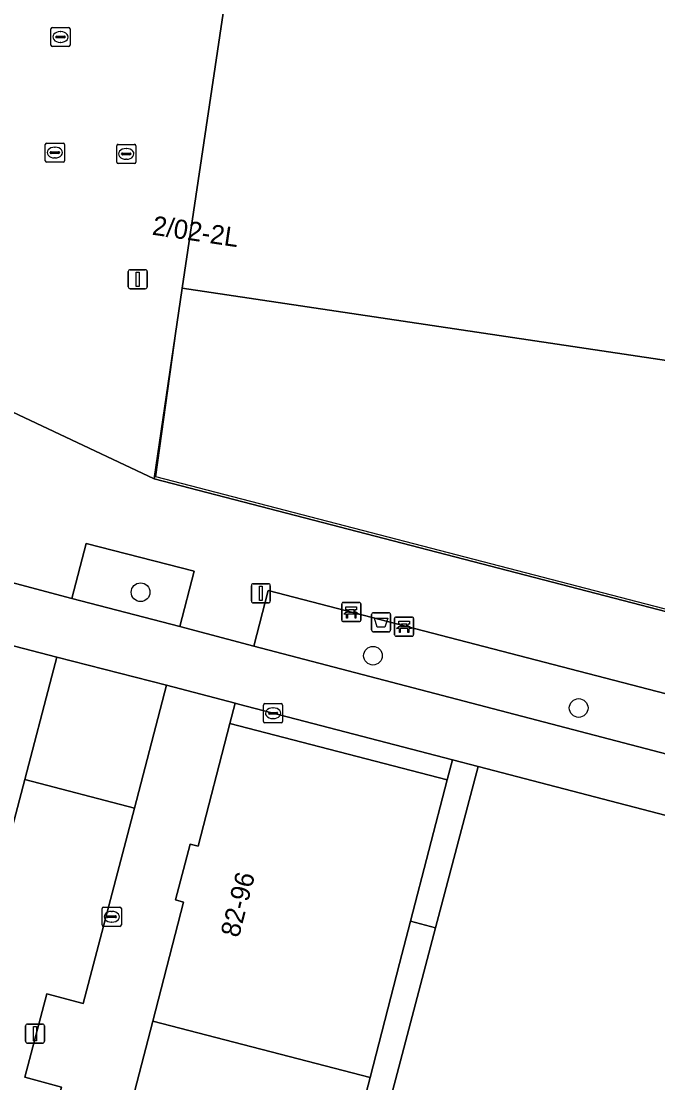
# Model space of a CAD drawing. Extents: x 163683 to 164494, y 382709 to 383872.
# Drawn here: x 164160.7 to 164193.9, y 383225.7 to 383281.1 of the extents above; entities that cross this region are included whole.
import ezdxf

# ---------------------------------------------------------------- set-up
doc = ezdxf.new("R2010")
doc.units = 0
for name, color, linetype in [('IMGEO_Afvalbak', 7, 'Continuous'), ('IMGEO_Bank', 7, 'Continuous'), ('IMGEO_Boom', 7, 'Continuous'), ('IMGEO_Brandkraan', 7, 'Continuous'), ('IMGEO_Erf', 7, 'Continuous'), ('IMGEO_Groenvoorziening', 7, 'Continuous'), ('IMGEO_Hek', 7, 'Continuous'), ('IMGEO_Kolk', 7, 'Continuous'), ('IMGEO_Lichtmast', 7, 'Continuous'), ('IMGEO_Pand', 7, 'Continuous'), ('IMGEO_Pand_nummerreeks', 7, 'Continuous'), ('IMGEO_Rijbaan_lokaal_open', 7, 'Continuous'), ('IMGEO_Voetpad_op_trap', 7, 'Continuous'), ('IMGEO_Voetpad_open', 7, 'Continuous')]:
    doc.layers.add(name, color=color, linetype=linetype)

msp = doc.modelspace()

# ---------------------------------------------------------------- linework, layer by layer
at = {"layer": 'IMGEO_Afvalbak'}
for p, q in [((164178.979, 383249.325), (164178.979, 383250.125)), ((164178.979, 383250.125), (164178.979, 383249.325)), ((164179.079, 383250.225), (164179.869, 383250.225)), ((164179.869, 383250.225), (164179.079, 383250.225)), ((164179.969, 383250.125), (164179.969, 383249.325)), ((164179.969, 383249.325), (164179.969, 383250.125)), ((164179.869, 383249.225), (164179.079, 383249.225)), ((164179.079, 383249.225), (164179.869, 383249.225))]:
    msp.add_line(p, q, dxfattribs=at)
msp.add_lwpolyline([(164179.122, 383249.939), (164179.826, 383249.939), (164179.677, 383249.469), (164179.271, 383249.469), (164179.122, 383249.939)], dxfattribs=at)
for centre, start, end in [((164179.079, 383250.125), 90, 180), ((164179.079, 383250.125), 90, 180), ((164179.869, 383250.125), 0, 90), ((164179.869, 383250.125), 360, 90), ((164179.079, 383249.325), 180, 270), ((164179.079, 383249.325), 180, 270), ((164179.869, 383249.325), 270, 0), ((164179.869, 383249.325), 270, 0)]:
    msp.add_arc(centre, 0.1, start, end, dxfattribs=at)
at = {"layer": 'IMGEO_Bank'}
for p, q in [((164177.414, 383249.835), (164177.414, 383250.676)), ((164177.414, 383250.676), (164177.414, 383249.835)), ((164177.489, 383250.76), (164178.33, 383250.76)), ((164178.33, 383250.76), (164177.489, 383250.76)), ((164177.723, 383250.266), (164177.723, 383250.372)), ((164177.767, 383250.372), (164177.767, 383250.266)), ((164178.055, 383250.378), (164177.773, 383250.378)), ((164178.061, 383250.266), (164178.061, 383250.372)), ((164178.105, 383250.372), (164178.105, 383250.266)), ((164178.414, 383250.685), (164178.414, 383249.844)), ((164178.414, 383249.844), (164178.414, 383250.685)), ((164178.339, 383249.76), (164177.498, 383249.76)), ((164177.498, 383249.76), (164178.339, 383249.76)), ((164178.111, 383250.158), (164177.718, 383250.158)), ((164177.773, 383250.26), (164178.055, 383250.26)), ((164180.177, 383249.076), (164180.177, 383249.917)), ((164180.177, 383249.917), (164180.177, 383249.076)), ((164180.252, 383250.001), (164181.093, 383250.001)), ((164181.093, 383250.001), (164180.252, 383250.001)), ((164181.177, 383249.926), (164181.177, 383249.085)), ((164181.177, 383249.085), (164181.177, 383249.926)), ((164180.874, 383249.399), (164180.481, 383249.399)), ((164180.486, 383249.507), (164180.486, 383249.613)), ((164180.53, 383249.613), (164180.53, 383249.507)), ((164180.818, 383249.619), (164180.536, 383249.619)), ((164180.536, 383249.501), (164180.818, 383249.501)), ((164180.824, 383249.507), (164180.824, 383249.613)), ((164180.868, 383249.613), (164180.868, 383249.507)), ((164181.102, 383249.001), (164180.261, 383249.001)), ((164180.261, 383249.001), (164181.102, 383249.001))]:
    msp.add_line(p, q, dxfattribs=at)
for points in [[(164177.717, 383250.378), (164177.631, 383250.378), (164177.631, 383250.539), (164178.194, 383250.539), (164178.194, 383250.378), (164178.111, 383250.378)], [(164177.661, 383250.158), (164177.519, 383250.158), (164177.631, 383250.26), (164177.717, 383250.26)], [(164177.711, 383250.151), (164177.711, 383249.944), (164177.668, 383249.944), (164177.668, 383250.151)], [(164178.111, 383250.26), (164178.194, 383250.26), (164178.306, 383250.158), (164178.167, 383250.158)], [(164178.161, 383250.151), (164178.161, 383249.944), (164178.117, 383249.944), (164178.117, 383250.151)], [(164180.48, 383249.619), (164180.394, 383249.619), (164180.394, 383249.78), (164180.957, 383249.78), (164180.957, 383249.619), (164180.874, 383249.619)], [(164180.424, 383249.399), (164180.282, 383249.399), (164180.394, 383249.501), (164180.48, 383249.501)], [(164180.474, 383249.392), (164180.474, 383249.185), (164180.431, 383249.185), (164180.431, 383249.392)], [(164180.874, 383249.501), (164180.957, 383249.501), (164181.069, 383249.399), (164180.93, 383249.399)], [(164180.924, 383249.392), (164180.924, 383249.185), (164180.88, 383249.185), (164180.88, 383249.392)]]:
    msp.add_lwpolyline(points, dxfattribs=at)
for centre, radius, start, end in [((164177.492, 383250.682), 0.0779, 92.4484, 184.2845), ((164177.492, 383250.682), 0.0779, 92.4484, 184.2845), ((164177.716, 383250.371), 0.00671, 2.8957, 87.1043), ((164177.773, 383250.371), 0.00671, 92.8957, 177.1043), ((164178.055, 383250.371), 0.00671, 2.8957, 87.1043), ((164178.112, 383250.371), 0.00671, 92.8957, 177.1043), ((164178.336, 383250.682), 0.0779, 2.4484, 94.2845), ((164178.336, 383250.682), 0.0779, 2.4484, 94.2845), ((164177.492, 383249.838), 0.0779, 182.4484, 274.2845), ((164177.492, 383249.838), 0.0779, 182.4484, 274.2845), ((164177.661, 383250.151), 0.00671, 2.8957, 87.1043), ((164177.718, 383250.151), 0.00671, 92.8957, 177.1043), ((164177.716, 383250.267), 0.00671, 272.8957, 357.1043), ((164177.773, 383250.267), 0.00671, 182.8957, 267.1043), ((164178.055, 383250.267), 0.00671, 272.8957, 357.1043), ((164178.112, 383250.267), 0.00671, 182.8957, 267.1043), ((164178.11, 383250.151), 0.00671, 2.8957, 87.1043), ((164178.167, 383250.151), 0.00671, 92.8957, 177.1043), ((164178.336, 383249.838), 0.0779, 272.4484, 4.2845), ((164178.336, 383249.838), 0.0779, 272.4484, 4.2845), ((164180.255, 383249.923), 0.0779, 92.4484, 184.2845), ((164180.255, 383249.923), 0.0779, 92.4484, 184.2845), ((164181.099, 383249.923), 0.0779, 2.4484, 94.2845), ((164181.099, 383249.923), 0.0779, 2.4484, 94.2845), ((164180.424, 383249.392), 0.00671, 2.8957, 87.1043), ((164180.481, 383249.392), 0.00671, 92.8957, 177.1043), ((164180.479, 383249.612), 0.00671, 2.8957, 87.1043), ((164180.479, 383249.508), 0.00671, 272.8957, 357.1043), ((164180.536, 383249.612), 0.00671, 92.8957, 177.1043), ((164180.536, 383249.508), 0.00671, 182.8957, 267.1043), ((164180.818, 383249.612), 0.00671, 2.8957, 87.1043), ((164180.818, 383249.508), 0.00671, 272.8957, 357.1043), ((164180.875, 383249.612), 0.00671, 92.8957, 177.1043), ((164180.875, 383249.508), 0.00671, 182.8957, 267.1043), ((164180.873, 383249.392), 0.00671, 2.8957, 87.1043), ((164180.93, 383249.392), 0.00671, 92.8957, 177.1043), ((164180.255, 383249.079), 0.0779, 182.4484, 274.2845), ((164180.255, 383249.079), 0.0779, 182.4484, 274.2845), ((164181.099, 383249.079), 0.0779, 272.4484, 4.2845), ((164181.099, 383249.079), 0.0779, 272.4484, 4.2845)]:
    msp.add_arc(centre, radius, start, end, dxfattribs=at)
at = {"layer": 'IMGEO_Boom'}
for centre in [(164166.896, 383251.297), (164179.05, 383247.979), (164189.809, 383245.245)]:
    msp.add_circle(centre, 0.489, dxfattribs=at)
at = {"layer": 'IMGEO_Brandkraan'}
for p, q in [((164165.719, 383274.712), (164166.571, 383274.712)), ((164165.644, 383273.786), (164165.644, 383274.638)), ((164165.903, 383274.206), (164165.903, 383274.218)), ((164166.341, 383274.169), (164165.943, 383274.169)), ((164165.946, 383274.255), (164166.344, 383274.255)), ((164166.132, 383274.492), (164166.157, 383274.492)), ((164166.387, 383274.218), (164166.387, 383274.206)), ((164166.645, 383274.638), (164166.645, 383273.786)), ((164166.571, 383273.712), (164165.719, 383273.712)), ((164166.155, 383273.932), (164166.13, 383273.932))]:
    msp.add_line(p, q, dxfattribs=at)
for points in [[(164165.719, 383274.712), (164166.571, 383274.712)], [(164165.644, 383273.786), (164165.644, 383274.638)], [(164166.645, 383274.638), (164166.645, 383273.786)], [(164166.571, 383273.712), (164165.719, 383273.712)]]:
    msp.add_lwpolyline(points, dxfattribs=at)
for centre, radius, start, end in [((164165.721, 383274.636), 0.0765, 91.552, 178.448), ((164165.721, 383274.636), 0.0765, 91.552, 178.448), ((164166.569, 383274.636), 0.0765, 1.552, 88.448), ((164166.569, 383274.636), 0.0765, 1.552, 88.448), ((164165.943, 383274.215), 0.0403, 85.8775, 175.7526), ((164165.94, 383274.205), 0.0366, 178.938, 274.7102), ((164166.344, 383274.212), 0.043, 264.8664, 352.4533), ((164166.348, 383274.217), 0.0386, 1.7309, 96.639), ((164165.721, 383273.788), 0.0765, 181.552, 268.448), ((164165.721, 383273.788), 0.0765, 181.552, 268.448), ((164166.569, 383273.788), 0.0765, 271.552, 358.448), ((164166.569, 383273.788), 0.0765, 271.552, 358.448)]:
    msp.add_arc(centre, radius, start, end, dxfattribs=at)
for centre, major_axis, ratio, start_param, end_param in [((164166.131, 383274.212), (-0.387, 0.002), 0.722429, 4.712389, 7.853982), ((164166.156, 383274.212), (-0.39, 0.002), 0.717154, 1.570796, 4.712389)]:
    msp.add_ellipse(centre, major_axis=major_axis, ratio=ratio, start_param=start_param, end_param=end_param, dxfattribs=at)
at = {"layer": 'IMGEO_Erf'}
msp.add_lwpolyline([(164236.464, 383261.459), (164235.928, 383263.381), (164231.096, 383262.034), (164231.651, 383260.087), (164226.404, 383258.636), (164169.075, 383267.189), (164167.597, 383257.227), (164218.957, 383243.908), (164218.984, 383244.014), (164219.471, 383245.875), (164229.828, 383243.204), (164229.299, 383241.226), (164234.131, 383239.946), (164234.665, 383241.844), (164251.13, 383240.703), (164249.919, 383235.98), (164249.893, 383235.878), (164264.185, 383232.189), (164270.939, 383236.414), (164272.792, 383237.573), (164281.317, 383242.905), (164278.847, 383251.925), (164257.984, 383248.406), (164240.908, 383245.525)], close=True, dxfattribs=at)
at = {"layer": 'IMGEO_Groenvoorziening'}
for points in [[(164168.945, 383249.5), (164169.701, 383252.396), (164164.048, 383253.848), (164163.294, 383250.964)], [(164213.023, 383237.975), (164213.794, 383240.946), (164173.566, 383251.389), (164172.813, 383248.485)], [(164162.249, 383246.911), (164160.833, 383241.512), (164166.572, 383240.009), (164168.256, 383246.436), (164162.51, 383247.908)], [(164172.013, 383245.445), (164171.842, 383245.49), (164171.568, 383244.434), (164182.93, 383241.488), (164183.201, 383242.531)], [(164211.56, 383234.158), (164211.902, 383235.056), (164184.544, 383242.181), (164182.325, 383233.76), (164178.067, 383217.602), (164176.82, 383217.925), (164176.086, 383215.093), (164178.697, 383214.405), (164180.721, 383213.871), (164201.717, 383208.336), (164202.06, 383209.236)], [(164161.999, 383230.304), (164163.898, 383229.799), (164166.572, 383240.009), (164160.833, 383241.512), (164155.374, 383220.693), (164159.923, 383214.583), (164162.755, 383225.429), (164160.846, 383225.945)]]:
    msp.add_lwpolyline(points, close=True, dxfattribs=at)
at = {"layer": 'IMGEO_Hek'}
for points in [[(164167.693, 383257.325), (164169.075, 383267.189)], [(164218.984, 383244.014), (164167.693, 383257.325)]]:
    msp.add_lwpolyline(points, dxfattribs=at)
at = {"layer": 'IMGEO_Kolk'}
for p, q in [((164162.279, 383280.824), (164163.131, 383280.824)), ((164162.204, 383279.898), (164162.204, 383280.75)), ((164162.463, 383280.318), (164162.463, 383280.33)), ((164162.901, 383280.281), (164162.503, 383280.281)), ((164162.506, 383280.367), (164162.904, 383280.367)), ((164162.692, 383280.604), (164162.717, 383280.604)), ((164162.947, 383280.33), (164162.947, 383280.318)), ((164163.205, 383280.75), (164163.205, 383279.898)), ((164163.131, 383279.824), (164162.279, 383279.824)), ((164162.715, 383280.044), (164162.69, 383280.044)), ((164161.91, 383273.854), (164161.91, 383274.706)), ((164161.985, 383274.78), (164162.837, 383274.78)), ((164162.911, 383274.706), (164162.911, 383273.854)), ((164162.169, 383274.274), (164162.169, 383274.286)), ((164162.607, 383274.237), (164162.209, 383274.237)), ((164162.212, 383274.323), (164162.61, 383274.323)), ((164162.398, 383274.56), (164162.423, 383274.56)), ((164162.653, 383274.286), (164162.653, 383274.274)), ((164162.837, 383273.78), (164161.985, 383273.78)), ((164162.421, 383274), (164162.396, 383274)), ((164173.324, 383244.546), (164173.324, 383245.398)), ((164173.399, 383245.472), (164174.251, 383245.472)), ((164174.325, 383245.398), (164174.325, 383244.546)), ((164173.583, 383244.966), (164173.583, 383244.978)), ((164174.021, 383244.929), (164173.623, 383244.929)), ((164173.626, 383245.015), (164174.024, 383245.015)), ((164173.812, 383245.252), (164173.837, 383245.252)), ((164174.067, 383244.978), (164174.067, 383244.966)), ((164174.251, 383244.472), (164173.399, 383244.472)), ((164173.835, 383244.692), (164173.81, 383244.692)), ((164164.888, 383233.904), (164164.888, 383234.756)), ((164164.963, 383234.83), (164165.815, 383234.83)), ((164165.889, 383234.756), (164165.889, 383233.904)), ((164165.147, 383234.324), (164165.147, 383234.336)), ((164165.585, 383234.287), (164165.187, 383234.287)), ((164165.19, 383234.373), (164165.588, 383234.373)), ((164165.376, 383234.61), (164165.401, 383234.61)), ((164165.631, 383234.336), (164165.631, 383234.324)), ((164165.815, 383233.83), (164164.963, 383233.83)), ((164165.399, 383234.05), (164165.374, 383234.05))]:
    msp.add_line(p, q, dxfattribs=at)
for points in [[(164162.279, 383280.824), (164163.131, 383280.824)], [(164162.204, 383279.898), (164162.204, 383280.75)], [(164163.205, 383280.75), (164163.205, 383279.898)], [(164163.131, 383279.824), (164162.279, 383279.824)], [(164161.91, 383273.854), (164161.91, 383274.706)], [(164161.985, 383274.78), (164162.837, 383274.78)], [(164162.911, 383274.706), (164162.911, 383273.854)], [(164162.837, 383273.78), (164161.985, 383273.78)], [(164173.324, 383244.546), (164173.324, 383245.398)], [(164173.399, 383245.472), (164174.251, 383245.472)], [(164174.325, 383245.398), (164174.325, 383244.546)], [(164174.251, 383244.472), (164173.399, 383244.472)], [(164164.888, 383233.904), (164164.888, 383234.756)], [(164164.963, 383234.83), (164165.815, 383234.83)], [(164165.889, 383234.756), (164165.889, 383233.904)], [(164165.815, 383233.83), (164164.963, 383233.83)]]:
    msp.add_lwpolyline(points, dxfattribs=at)
for centre, radius, start, end in [((164162.281, 383280.748), 0.0765, 91.552, 178.448), ((164162.281, 383280.748), 0.0765, 91.552, 178.448), ((164163.129, 383280.748), 0.0765, 1.552, 88.448), ((164163.129, 383280.748), 0.0765, 1.552, 88.448), ((164162.503, 383280.327), 0.0403, 85.8775, 175.7526), ((164162.5, 383280.317), 0.0366, 178.938, 274.7102), ((164162.904, 383280.324), 0.043, 264.8664, 352.4533), ((164162.908, 383280.329), 0.0386, 1.7309, 96.639), ((164162.281, 383279.9), 0.0765, 181.552, 268.448), ((164162.281, 383279.9), 0.0765, 181.552, 268.448), ((164163.129, 383279.9), 0.0765, 271.552, 358.448), ((164163.129, 383279.9), 0.0765, 271.552, 358.448), ((164161.987, 383274.704), 0.0765, 91.552, 178.448), ((164161.987, 383274.704), 0.0765, 91.552, 178.448), ((164162.835, 383274.704), 0.0765, 1.552, 88.448), ((164162.835, 383274.704), 0.0765, 1.552, 88.448), ((164162.209, 383274.283), 0.0403, 85.8775, 175.7526), ((164162.206, 383274.273), 0.0366, 178.938, 274.7102), ((164162.61, 383274.28), 0.043, 264.8664, 352.4533), ((164162.614, 383274.285), 0.0386, 1.7309, 96.639), ((164161.987, 383273.856), 0.0765, 181.552, 268.448), ((164161.987, 383273.856), 0.0765, 181.552, 268.448), ((164162.835, 383273.856), 0.0765, 271.552, 358.448), ((164162.835, 383273.856), 0.0765, 271.552, 358.448), ((164173.401, 383245.396), 0.0765, 91.552, 178.448), ((164173.401, 383245.396), 0.0765, 91.552, 178.448), ((164174.249, 383245.396), 0.0765, 1.552, 88.448), ((164174.249, 383245.396), 0.0765, 1.552, 88.448), ((164173.623, 383244.975), 0.0403, 85.8775, 175.7526), ((164173.62, 383244.965), 0.0366, 178.938, 274.7102), ((164174.024, 383244.972), 0.043, 264.8664, 352.4533), ((164174.028, 383244.977), 0.0386, 1.7309, 96.639), ((164173.401, 383244.548), 0.0765, 181.552, 268.448), ((164173.401, 383244.548), 0.0765, 181.552, 268.448), ((164174.249, 383244.548), 0.0765, 271.552, 358.448), ((164174.249, 383244.548), 0.0765, 271.552, 358.448), ((164164.965, 383234.754), 0.0765, 91.552, 178.448), ((164164.965, 383234.754), 0.0765, 91.552, 178.448), ((164165.813, 383234.754), 0.0765, 1.552, 88.448), ((164165.813, 383234.754), 0.0765, 1.552, 88.448), ((164165.187, 383234.333), 0.0403, 85.8775, 175.7526), ((164165.184, 383234.323), 0.0366, 178.938, 274.7102), ((164165.588, 383234.33), 0.043, 264.8664, 352.4533), ((164165.592, 383234.335), 0.0386, 1.7309, 96.639), ((164164.965, 383233.906), 0.0765, 181.552, 268.448), ((164164.965, 383233.906), 0.0765, 181.552, 268.448), ((164165.813, 383233.906), 0.0765, 271.552, 358.448), ((164165.813, 383233.906), 0.0765, 271.552, 358.448)]:
    msp.add_arc(centre, radius, start, end, dxfattribs=at)
for centre, major_axis, ratio, start_param, end_param in [((164162.691, 383280.324), (-0.387, 0.002), 0.722429, 4.712389, 7.853982), ((164162.716, 383280.324), (-0.39, 0.002), 0.717154, 1.570796, 4.712389), ((164162.397, 383274.28), (-0.387, 0.002), 0.722429, 4.712389, 7.853982), ((164162.422, 383274.28), (-0.39, 0.002), 0.717154, 1.570796, 4.712389), ((164173.811, 383244.972), (-0.387, 0.002), 0.722429, 4.712389, 7.853982), ((164173.836, 383244.972), (-0.39, 0.002), 0.717154, 1.570796, 4.712389), ((164165.375, 383234.33), (-0.387, 0.002), 0.722429, 4.712389, 7.853982), ((164165.4, 383234.33), (-0.39, 0.002), 0.717154, 1.570796, 4.712389)]:
    msp.add_ellipse(centre, major_axis=major_axis, ratio=ratio, start_param=start_param, end_param=end_param, dxfattribs=at)
at = {"layer": 'IMGEO_Lichtmast'}
for p, q in [((164166.251, 383267.26), (164166.251, 383268.06)), ((164166.251, 383268.06), (164166.251, 383267.26)), ((164166.351, 383268.16), (164167.141, 383268.16)), ((164167.141, 383268.16), (164166.351, 383268.16)), ((164167.241, 383268.06), (164167.241, 383267.26)), ((164167.241, 383267.26), (164167.241, 383268.06)), ((164167.141, 383267.16), (164166.351, 383267.16)), ((164166.351, 383267.16), (164167.141, 383267.16)), ((164172.689, 383250.84), (164172.689, 383251.64)), ((164172.689, 383251.64), (164172.689, 383250.84)), ((164172.789, 383251.74), (164173.579, 383251.74)), ((164173.579, 383251.74), (164172.789, 383251.74)), ((164173.679, 383251.64), (164173.679, 383250.84)), ((164173.679, 383250.84), (164173.679, 383251.64)), ((164173.579, 383250.74), (164172.789, 383250.74)), ((164172.789, 383250.74), (164173.579, 383250.74)), ((164160.976, 383228.721), (164161.766, 383228.721)), ((164161.766, 383228.721), (164160.976, 383228.721)), ((164160.876, 383227.821), (164160.876, 383228.621)), ((164160.876, 383228.621), (164160.876, 383227.821)), ((164161.866, 383228.621), (164161.866, 383227.821)), ((164161.866, 383227.821), (164161.866, 383228.621)), ((164161.766, 383227.721), (164160.976, 383227.721)), ((164160.976, 383227.721), (164161.766, 383227.721))]:
    msp.add_line(p, q, dxfattribs=at)
for points in [[(164166.671, 383268.035), (164166.821, 383268.035), (164166.821, 383267.285), (164166.671, 383267.285), (164166.671, 383268.035)], [(164173.109, 383251.615), (164173.259, 383251.615), (164173.259, 383250.865), (164173.109, 383250.865), (164173.109, 383251.615)], [(164161.296, 383228.596), (164161.446, 383228.596), (164161.446, 383227.846), (164161.296, 383227.846), (164161.296, 383228.596)]]:
    msp.add_lwpolyline(points, dxfattribs=at)
for centre, start, end in [((164166.351, 383268.06), 90, 180), ((164166.351, 383268.06), 90, 180), ((164167.141, 383268.06), 0, 90), ((164167.141, 383268.06), 360, 90), ((164166.351, 383267.26), 180, 270), ((164166.351, 383267.26), 180, 270), ((164167.141, 383267.26), 270, 0), ((164167.141, 383267.26), 270, 0), ((164172.789, 383251.64), 90, 180), ((164172.789, 383251.64), 90, 180), ((164173.579, 383251.64), 0, 90), ((164173.579, 383251.64), 360, 90), ((164172.789, 383250.84), 180, 270), ((164172.789, 383250.84), 180, 270), ((164173.579, 383250.84), 270, 0), ((164173.579, 383250.84), 270, 0), ((164160.976, 383228.621), 90, 180), ((164160.976, 383228.621), 90, 180), ((164161.766, 383228.621), 0, 90), ((164161.766, 383228.621), 360, 90), ((164160.976, 383227.821), 180, 270), ((164160.976, 383227.821), 180, 270), ((164161.766, 383227.821), 270, 0), ((164161.766, 383227.821), 270, 0)]:
    msp.add_arc(centre, 0.1, start, end, dxfattribs=at)
at = {"layer": 'IMGEO_Pand'}
for points in [[(164267.45, 383294.04), (164266.219, 383293.698), (164249.278, 383288.989), (164229.119, 383283.385), (164228.98, 383283.346), (164172.791, 383287.15), (164172.045, 383287.201), (164169.075, 383267.189), (164226.404, 383258.636), (164231.651, 383260.087), (164231.096, 383262.034), (164235.928, 383263.381), (164236.464, 383261.459), (164240.908, 383245.525), (164257.984, 383248.406), (164278.847, 383251.925), (164276.385, 383260.917), (164276.645, 383260.989)], [(164167.529, 383228.876), (164178.895, 383225.928), (164180.438, 383231.879), (164181.014, 383234.1), (164182.93, 383241.488), (164171.568, 383244.434), (164169.905, 383238.021), (164169.485, 383238.13), (164168.728, 383235.21), (164169.144, 383235.102)], [(164177.352, 383219.977), (164178.895, 383225.928), (164167.529, 383228.876), (164165.979, 383222.898), (164165.555, 383223.008), (164164.803, 383220.106), (164165.194, 383220.005), (164163.56, 383213.701), (164174.958, 383210.745), (164176.086, 383215.093), (164176.82, 383217.925)]]:
    msp.add_lwpolyline(points, close=True, dxfattribs=at)
at = {"layer": 'IMGEO_Rijbaan_lokaal_open'}
for points in [[(164271.701, 383222.816), (164268.729, 383223.586), (164261.081, 383225.568), (164257.211, 383226.591), (164216.897, 383237.018), (164213.023, 383237.975), (164172.813, 383248.485), (164168.945, 383249.5), (164163.294, 383250.964), (164159.824, 383251.896), (164128.56, 383259.97), (164124.347, 383261.058), (164084.726, 383271.367)], [(164159.002, 383248.816), (164162.51, 383247.908), (164168.256, 383246.436), (164171.842, 383245.49), (164172.013, 383245.445), (164183.201, 383242.531), (164184.544, 383242.181), (164211.902, 383235.056), (164215.919, 383234.029), (164227.305, 383231.073), (164228.644, 383230.725), (164256.129, 383223.591), (164260.111, 383222.574), (164260.113, 383222.574), (164271.453, 383219.638), (164272.789, 383219.292), (164273.333, 383219.151)]]:
    msp.add_lwpolyline(points, dxfattribs=at)
at = {"layer": 'IMGEO_Voetpad_op_trap'}
msp.add_lwpolyline([(164184.544, 383242.181), (164183.201, 383242.531), (164182.93, 383241.488), (164181.014, 383234.1), (164182.325, 383233.76)], close=True, dxfattribs=at)
at = {"layer": 'IMGEO_Voetpad_open'}
for points in [[(164172.045, 383287.201), (164172.791, 383287.15), (164170.869, 383289.667), (164161.895, 383287.693), (164154.459, 383286.101), (164150.192, 383285.109), (164149.581, 383281.003), (164154.457, 383280.534), (164152.837, 383269.576), (164152.429, 383266.819), (164160.049, 383266.117), (164159.765, 383264.084), (164157.09, 383262.182), (164167.597, 383257.227), (164169.075, 383267.189)], [(164160.833, 383241.512), (164162.249, 383246.911), (164162.51, 383247.908), (164159.002, 383248.816), (164158.743, 383247.827), (164152.167, 383222.743), (164151.842, 383221.557), (164155.374, 383220.693)], [(164182.325, 383233.76), (164181.014, 383234.1), (164180.438, 383231.879), (164178.895, 383225.928), (164177.352, 383219.977), (164176.82, 383217.925), (164178.067, 383217.602)]]:
    msp.add_lwpolyline(points, close=True, dxfattribs=at)
for points in [[(164290.661, 383235.896), (164281.317, 383242.905), (164272.792, 383237.573), (164277.124, 383236.404), (164275.713, 383230.645), (164269.843, 383232.206), (164270.939, 383236.414), (164264.185, 383232.189), (164249.893, 383235.878), (164234.131, 383239.946), (164229.299, 383241.226), (164218.957, 383243.908), (164167.597, 383257.227), (164157.09, 383262.182)], [(164159.824, 383251.896), (164163.294, 383250.964), (164164.048, 383253.848), (164169.701, 383252.396), (164168.945, 383249.5), (164172.813, 383248.485), (164173.566, 383251.389), (164213.794, 383240.946), (164213.023, 383237.975), (164216.897, 383237.018), (164217.688, 383239.925), (164257.944, 383229.494), (164257.211, 383226.591), (164261.081, 383225.568), (164261.794, 383228.465), (164269.445, 383226.521), (164268.729, 383223.586), (164271.701, 383222.816)], [(164165.555, 383223.008), (164165.979, 383222.898), (164167.529, 383228.876), (164169.144, 383235.102), (164168.728, 383235.21), (164169.485, 383238.13), (164169.905, 383238.021), (164171.568, 383244.434), (164171.842, 383245.49), (164168.256, 383246.436), (164166.572, 383240.009), (164163.898, 383229.799), (164161.999, 383230.304), (164160.846, 383225.945), (164162.755, 383225.429), (164159.923, 383214.583)]]:
    msp.add_lwpolyline(points, dxfattribs=at)

# ---------------------------------------------------------------- texts
at = {"layer": 'IMGEO_Pand_nummerreeks'}
for s, rotation, p in [('2/02-2L', 351.6234, (164167.463, 383269.994)), ('82-96', 75.5061, (164172.031, 383233.2))]:
    msp.add_text(s, height=1, rotation=rotation, dxfattribs=at).set_placement(p)

doc.saveas('drawing.dxf')
